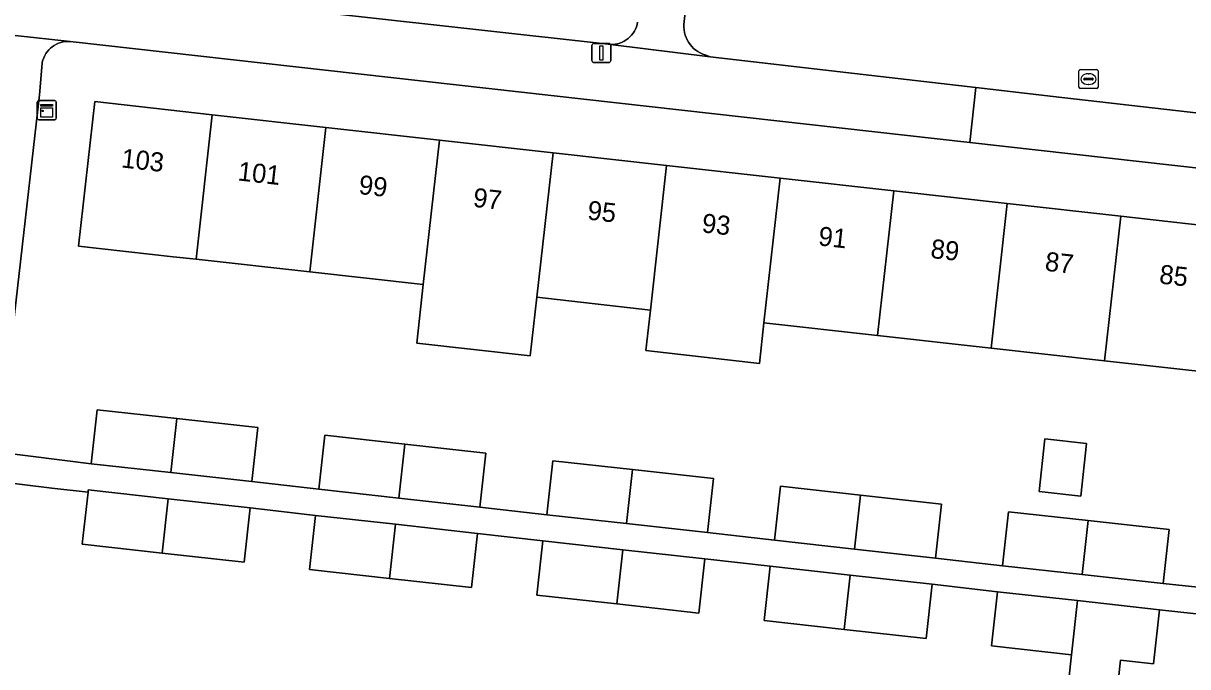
# Model space of a CAD drawing. Extents: x 161928 to 163071, y 386474 to 387428.
# Drawn here: x 162431.4 to 162492.6, y 387206.9 to 387240.7 of the extents above; entities that cross this region are included whole.
import ezdxf

# ---------------------------------------------------------------- set-up
doc = ezdxf.new("R2010")
doc.units = 0
for name, color, linetype in [('IMGEO_Erf', 7, 'Continuous'), ('IMGEO_Groenvoorziening', 7, 'Continuous'), ('IMGEO_Kast', 7, 'Continuous'), ('IMGEO_Lichtmast', 7, 'Continuous'), ('IMGEO_Muur', 7, 'Continuous'), ('IMGEO_Pand', 7, 'Continuous'), ('IMGEO_Pand_nummerreeks', 7, 'Continuous'), ('IMGEO_Parkeervlak_open', 7, 'Continuous'), ('IMGEO_Rioolput', 7, 'Continuous'), ('IMGEO_Voetpad_open', 7, 'Continuous')]:
    doc.layers.add(name, color=color, linetype=linetype)

msp = doc.modelspace()

# ---------------------------------------------------------------- linework, layer by layer
at = {"layer": 'IMGEO_Erf'}
for points in [[(162497.201, 387232.647), (162481.131, 387234.449), (162433.889, 387239.746), (162433.765, 387239.75), (162433.641, 387239.743), (162433.518, 387239.725), (162433.397, 387239.695), (162433.279, 387239.656), (162433.166, 387239.605), (162433.057, 387239.545), (162432.954, 387239.476), (162432.857, 387239.397), (162432.769, 387239.31), (162432.688, 387239.216), (162432.616, 387239.115), (162432.553, 387239.007), (162432.5, 387238.895), (162432.457, 387238.778), (162432.425, 387238.658), (162432.417, 387238.617), (162432.274, 387236.953), (162430.125, 387218.189), (162434.988, 387217.584), (162435.303, 387220.42), (162439.497, 387219.954), (162443.751, 387219.481), (162443.436, 387216.645), (162446.951, 387216.246), (162447.266, 387219.082), (162451.46, 387218.616), (162455.714, 387218.143), (162455.399, 387215.307), (162458.914, 387214.907), (162459.229, 387217.743), (162463.423, 387217.277), (162467.677, 387216.804), (162467.362, 387213.968), (162470.877, 387213.569), (162471.192, 387216.405), (162475.386, 387215.939), (162479.64, 387215.466), (162479.325, 387212.63), (162482.84, 387212.232), (162483.155, 387215.068), (162487.349, 387214.602), (162491.603, 387214.129), (162491.288, 387211.293), (162494.769, 387210.925)], [(162494.386, 387222.297), (162488.21, 387222.987), (162482.247, 387223.654), (162476.284, 387224.321), (162470.321, 387224.987), (162470.083, 387222.856), (162464.121, 387223.523), (162464.359, 387225.654), (162458.396, 387226.321), (162458.052, 387223.246), (162452.089, 387223.913), (162452.433, 387226.987), (162446.47, 387227.654), (162440.507, 387228.321), (162439.304, 387228.455), (162434.334, 387229.011), (162435.182, 387236.598), (162441.356, 387235.908), (162447.319, 387235.241), (162453.282, 387234.574), (162459.245, 387233.908), (162465.208, 387233.241), (162471.17, 387232.574), (162477.133, 387231.908), (162483.096, 387231.241), (162489.059, 387230.574), (162495.234, 387229.884)], [(162486.474, 387207.556), (162482.275, 387208.023), (162482.591, 387210.868), (162479.159, 387211.258), (162478.843, 387208.413), (162474.538, 387208.891), (162470.338, 387209.358), (162470.654, 387212.203), (162467.223, 387212.593), (162466.907, 387209.748), (162462.601, 387210.226), (162458.402, 387210.693), (162458.718, 387213.538), (162455.286, 387213.929), (162454.97, 387211.084), (162450.665, 387211.562), (162446.465, 387212.029), (162446.781, 387214.874), (162443.35, 387215.264), (162443.034, 387212.419), (162438.729, 387212.897), (162434.529, 387213.364), (162434.832, 387216.095), (162432.928, 387216.307), (162429.934, 387216.666)], [(162494.621, 387209.531), (162491.096, 387209.923), (162490.78, 387207.078), (162489.048, 387207.27), (162488.608, 387203.274), (162486.034, 387203.557), (162486.474, 387207.556)]]:
    msp.add_lwpolyline(points, dxfattribs=at)
msp.add_lwpolyline([(162487.261, 387218.648), (162486.952, 387215.89), (162484.764, 387216.135), (162485.072, 387218.893)], close=True, dxfattribs=at)
at = {"layer": 'IMGEO_Groenvoorziening'}
msp.add_lwpolyline([(162466.957, 387248.142), (162466.116, 387240.647), (162466.114, 387240.506), (162466.124, 387240.366), (162466.147, 387240.228), (162466.182, 387240.091), (162466.229, 387239.959), (162466.288, 387239.831), (162466.358, 387239.709), (162466.439, 387239.594), (162466.529, 387239.487), (162466.629, 387239.388), (162466.737, 387239.298), (162466.853, 387239.218), (162466.976, 387239.149), (162467.104, 387239.092), (162467.236, 387239.046), (162467.27, 387239.036), (162467.498, 387238.94), (162481.454, 387237.332), (162485.512, 387236.864), (162496.053, 387235.653)], dxfattribs=at)
at = {"layer": 'IMGEO_Kast'}
for p, q in [((162432.164, 387235.72), (162432.164, 387236.561)), ((162432.164, 387236.561), (162432.164, 387235.72)), ((162432.239, 387236.645), (162433.08, 387236.645)), ((162433.08, 387236.645), (162432.239, 387236.645)), ((162433.164, 387236.57), (162433.164, 387235.729)), ((162433.164, 387235.729), (162433.164, 387236.57)), ((162433.089, 387235.645), (162432.248, 387235.645)), ((162432.248, 387235.645), (162433.089, 387235.645))]:
    msp.add_line(p, q, dxfattribs=at)
for points in [[(162432.359, 387236.435), (162432.959, 387236.435), (162432.959, 387236.35), (162432.359, 387236.35), (162432.359, 387236.435)], [(162432.359, 387236.26), (162432.959, 387236.26), (162432.959, 387235.771), (162432.359, 387235.771), (162432.359, 387236.26)]]:
    msp.add_lwpolyline(points, dxfattribs=at)
msp.add_circle((162432.443, 387236.109), 0.0377, dxfattribs=at)
for centre, start, end in [((162432.242, 387236.567), 92.4484, 184.28452), ((162432.242, 387236.567), 92.4484, 184.28452), ((162433.086, 387236.567), 2.4484, 94.28452), ((162433.086, 387236.567), 2.4484, 94.28452), ((162432.242, 387235.723), 182.4484, 274.28452), ((162432.242, 387235.723), 182.4484, 274.28452), ((162433.086, 387235.723), 272.4484, 4.28452), ((162433.086, 387235.723), 272.4484, 4.28452)]:
    msp.add_arc(centre, 0.0779, start, end, dxfattribs=at)
at = {"layer": 'IMGEO_Lichtmast'}
for p, q in [((162461.388, 387239.648), (162462.178, 387239.648)), ((162462.178, 387239.648), (162461.388, 387239.648)), ((162461.288, 387238.748), (162461.288, 387239.548)), ((162461.288, 387239.548), (162461.288, 387238.748)), ((162462.278, 387239.548), (162462.278, 387238.748)), ((162462.278, 387238.748), (162462.278, 387239.548)), ((162462.178, 387238.648), (162461.388, 387238.648)), ((162461.388, 387238.648), (162462.178, 387238.648))]:
    msp.add_line(p, q, dxfattribs=at)
msp.add_lwpolyline([(162461.708, 387239.523), (162461.858, 387239.523), (162461.858, 387238.773), (162461.708, 387238.773), (162461.708, 387239.523)], dxfattribs=at)
for centre, start, end in [((162461.388, 387239.548), 90, 180), ((162461.388, 387239.548), 90, 180), ((162462.178, 387239.548), 0, 90), ((162462.178, 387239.548), 360, 90), ((162461.388, 387238.748), 180, 270), ((162461.388, 387238.748), 180, 270), ((162462.178, 387238.748), 270, 0), ((162462.178, 387238.748), 270, 0)]:
    msp.add_arc(centre, 0.1, start, end, dxfattribs=at)
at = {"layer": 'IMGEO_Muur'}
msp.add_lwpolyline([(162430.125, 387218.189), (162432.274, 387236.953)], dxfattribs=at)
at = {"layer": 'IMGEO_Pand'}
for points in [[(162441.356, 387235.908), (162435.182, 387236.598), (162434.334, 387229.011), (162439.304, 387228.455), (162440.507, 387228.321)], [(162447.319, 387235.241), (162441.356, 387235.908), (162440.507, 387228.321), (162446.47, 387227.654)], [(162446.47, 387227.654), (162452.433, 387226.987), (162453.282, 387234.574), (162447.319, 387235.241)], [(162459.245, 387233.908), (162453.282, 387234.574), (162452.433, 387226.987), (162452.089, 387223.913), (162458.052, 387223.246), (162458.396, 387226.321)], [(162465.208, 387233.241), (162459.245, 387233.908), (162458.396, 387226.321), (162464.359, 387225.654)], [(162471.17, 387232.574), (162465.208, 387233.241), (162464.359, 387225.654), (162464.121, 387223.523), (162470.083, 387222.856), (162470.321, 387224.987)], [(162477.133, 387231.908), (162471.17, 387232.574), (162470.321, 387224.987), (162476.284, 387224.321)], [(162476.284, 387224.321), (162482.247, 387223.654), (162483.096, 387231.241), (162477.133, 387231.908)], [(162482.247, 387223.654), (162488.21, 387222.987), (162489.059, 387230.574), (162483.096, 387231.241)], [(162489.059, 387230.574), (162488.21, 387222.987), (162494.386, 387222.297), (162496.021, 387222.113), (162496.535, 387226.705), (162494.899, 387226.888), (162495.234, 387229.884)], [(162439.497, 387219.954), (162435.303, 387220.42), (162434.988, 387217.584), (162439.18, 387217.118)], [(162439.18, 387217.118), (162443.436, 387216.645), (162443.751, 387219.481), (162439.497, 387219.954)], [(162447.266, 387219.082), (162446.951, 387216.246), (162451.143, 387215.78), (162451.46, 387218.616)], [(162487.261, 387218.648), (162485.072, 387218.893), (162484.764, 387216.135), (162486.952, 387215.89)], [(162455.399, 387215.307), (162455.714, 387218.143), (162451.46, 387218.616), (162451.143, 387215.78)], [(162459.229, 387217.743), (162458.914, 387214.907), (162463.106, 387214.441), (162463.423, 387217.277)], [(162467.362, 387213.968), (162467.677, 387216.804), (162463.423, 387217.277), (162463.106, 387214.441)], [(162471.192, 387216.405), (162470.877, 387213.569), (162475.069, 387213.103), (162475.386, 387215.939)], [(162439.041, 387215.743), (162434.845, 387216.209), (162434.832, 387216.095), (162434.529, 387213.364), (162438.729, 387212.897)], [(162438.729, 387212.897), (162443.034, 387212.419), (162443.35, 387215.264), (162439.041, 387215.743)], [(162479.325, 387212.63), (162479.64, 387215.466), (162475.386, 387215.939), (162475.069, 387213.103)], [(162446.781, 387214.874), (162446.465, 387212.029), (162450.665, 387211.562), (162450.977, 387214.408)], [(162483.155, 387215.068), (162482.84, 387212.232), (162487.032, 387211.766), (162487.349, 387214.602)], [(162491.288, 387211.293), (162491.603, 387214.129), (162487.349, 387214.602), (162487.032, 387211.766)], [(162454.97, 387211.084), (162455.286, 387213.929), (162450.977, 387214.408), (162450.665, 387211.562)], [(162458.718, 387213.538), (162458.402, 387210.693), (162462.601, 387210.226), (162462.914, 387213.072)], [(162466.907, 387209.748), (162467.223, 387212.593), (162462.914, 387213.072), (162462.601, 387210.226)], [(162470.654, 387212.203), (162470.338, 387209.358), (162474.538, 387208.891), (162474.85, 387211.737)], [(162478.843, 387208.413), (162479.159, 387211.258), (162474.85, 387211.737), (162474.538, 387208.891)], [(162482.591, 387210.868), (162482.275, 387208.023), (162486.474, 387207.556), (162486.787, 387210.402)], [(162491.096, 387209.923), (162486.787, 387210.402), (162486.474, 387207.556), (162486.034, 387203.557), (162488.608, 387203.274), (162489.048, 387207.27), (162490.78, 387207.078)]]:
    msp.add_lwpolyline(points, close=True, dxfattribs=at)
at = {"layer": 'IMGEO_Parkeervlak_open'}
msp.add_lwpolyline([(162434.814, 387242.652), (162462.133, 387239.607), (162462.258, 387239.597), (162462.384, 387239.599), (162462.509, 387239.611), (162462.632, 387239.635), (162462.753, 387239.669), (162462.87, 387239.715), (162462.983, 387239.77), (162463.09, 387239.836), (162463.191, 387239.91), (162463.285, 387239.994), (162463.371, 387240.085), (162463.449, 387240.184), (162463.517, 387240.29), (162463.576, 387240.401), (162463.624, 387240.516), (162463.662, 387240.636), (162463.689, 387240.759)], dxfattribs=at)
at = {"layer": 'IMGEO_Rioolput'}
for p, q in [((162486.86, 387237.35), (162486.86, 387238.202)), ((162486.935, 387238.276), (162487.787, 387238.276)), ((162487.119, 387237.77), (162487.119, 387237.782)), ((162487.557, 387237.733), (162487.159, 387237.733)), ((162487.162, 387237.819), (162487.56, 387237.819)), ((162487.348, 387238.056), (162487.373, 387238.056)), ((162487.603, 387237.782), (162487.603, 387237.77)), ((162487.861, 387238.202), (162487.861, 387237.35)), ((162487.787, 387237.276), (162486.935, 387237.276)), ((162487.371, 387237.496), (162487.346, 387237.496))]:
    msp.add_line(p, q, dxfattribs=at)
for points in [[(162486.86, 387237.35), (162486.86, 387238.202)], [(162486.935, 387238.276), (162487.787, 387238.276)], [(162487.861, 387238.202), (162487.861, 387237.35)], [(162487.787, 387237.276), (162486.935, 387237.276)]]:
    msp.add_lwpolyline(points, dxfattribs=at)
for centre, radius, start, end in [((162486.937, 387238.2), 0.0765, 91.55205, 178.44795), ((162486.937, 387238.2), 0.0765, 91.55205, 178.44795), ((162487.159, 387237.779), 0.0403, 85.87752, 175.75265), ((162487.156, 387237.769), 0.0366, 178.93798, 274.71019), ((162487.56, 387237.776), 0.043, 264.86636, 352.45326), ((162487.564, 387237.781), 0.0386, 1.73085, 96.63898), ((162487.785, 387238.2), 0.0765, 1.55205, 88.44795), ((162487.785, 387238.2), 0.0765, 1.55205, 88.44795), ((162486.937, 387237.352), 0.0765, 181.55205, 268.44795), ((162486.937, 387237.352), 0.0765, 181.55205, 268.44795), ((162487.785, 387237.352), 0.0765, 271.55205, 358.44795), ((162487.785, 387237.352), 0.0765, 271.55205, 358.44795)]:
    msp.add_arc(centre, radius, start, end, dxfattribs=at)
for centre, major_axis, ratio, start_param, end_param in [((162487.347, 387237.776), (-0.387, 0.002), 0.722429, 4.712389, 7.853982), ((162487.372, 387237.776), (-0.39, 0.002), 0.717154, 1.570796, 4.712389)]:
    msp.add_ellipse(centre, major_axis=major_axis, ratio=ratio, start_param=start_param, end_param=end_param, dxfattribs=at)
at = {"layer": 'IMGEO_Voetpad_open'}
for points in [[(162463.689, 387240.759), (162463.662, 387240.636), (162463.624, 387240.516), (162463.576, 387240.401), (162463.517, 387240.29), (162463.449, 387240.184), (162463.371, 387240.085), (162463.285, 387239.994), (162463.191, 387239.91), (162463.09, 387239.836), (162462.983, 387239.77), (162462.87, 387239.715), (162462.753, 387239.669), (162462.632, 387239.635), (162462.509, 387239.611), (162462.384, 387239.599), (162462.258, 387239.597), (162467.498, 387238.94), (162467.27, 387239.036), (162467.236, 387239.046), (162467.104, 387239.092), (162466.976, 387239.149), (162466.853, 387239.218), (162466.737, 387239.298), (162466.629, 387239.388), (162466.529, 387239.487), (162466.439, 387239.594), (162466.358, 387239.709), (162466.288, 387239.831), (162466.229, 387239.959), (162466.182, 387240.091), (162466.147, 387240.228), (162466.124, 387240.366), (162466.114, 387240.506), (162466.116, 387240.647), (162466.957, 387248.142)], [(162427.129, 387240.486), (162433.889, 387239.746), (162481.131, 387234.449), (162481.454, 387237.332), (162467.498, 387238.94), (162462.258, 387239.597), (162462.133, 387239.607), (162434.814, 387242.652)], [(162429.934, 387216.666), (162430.125, 387218.189), (162432.274, 387236.953), (162432.417, 387238.617), (162432.425, 387238.658), (162432.457, 387238.778), (162432.5, 387238.895), (162432.553, 387239.007), (162432.616, 387239.115), (162432.688, 387239.216), (162432.769, 387239.31), (162432.857, 387239.397), (162432.954, 387239.476), (162433.057, 387239.545), (162433.166, 387239.605), (162433.279, 387239.656), (162433.397, 387239.695), (162433.518, 387239.725), (162433.641, 387239.743), (162433.765, 387239.75), (162433.889, 387239.746), (162427.129, 387240.486)], [(162496.053, 387235.653), (162485.512, 387236.864), (162481.454, 387237.332), (162481.131, 387234.449), (162497.201, 387232.647), (162500.702, 387232.254), (162548.541, 387226.878)], [(162494.769, 387210.925), (162491.288, 387211.293), (162487.032, 387211.766), (162482.84, 387212.232), (162479.325, 387212.63), (162475.069, 387213.103), (162470.877, 387213.569), (162467.362, 387213.968), (162463.106, 387214.441), (162458.914, 387214.907), (162455.399, 387215.307), (162451.143, 387215.78), (162446.951, 387216.246), (162443.436, 387216.645), (162439.18, 387217.118), (162434.988, 387217.584), (162430.125, 387218.189)], [(162429.934, 387216.666), (162432.928, 387216.307), (162434.832, 387216.095), (162434.845, 387216.209), (162439.041, 387215.743), (162443.35, 387215.264), (162446.781, 387214.874), (162450.977, 387214.408), (162455.286, 387213.929), (162458.718, 387213.538), (162462.914, 387213.072), (162467.223, 387212.593), (162470.654, 387212.203), (162474.85, 387211.737), (162479.159, 387211.258), (162482.591, 387210.868), (162486.787, 387210.402), (162491.096, 387209.923), (162494.621, 387209.531)]]:
    msp.add_lwpolyline(points, dxfattribs=at)

# ---------------------------------------------------------------- texts
at = {"layer": 'IMGEO_Pand_nummerreeks'}
for s, rotation, p in [('103', 353.62065, (162436.54, 387233.145)), ('101', 353.62065, (162442.659, 387232.461)), ('99', 353.62065, (162449.01, 387231.751)), ('97', 353.62298, (162455.015, 387231.08)), ('95', 353.62065, (162461.02, 387230.409)), ('93', 353.62298, (162467.025, 387229.737)), ('91', 353.62065, (162473.143, 387229.054)), ('89', 353.62065, (162479.036, 387228.394)), ('87', 353.62065, (162485.041, 387227.723)), ('85', 353.62065, (162491.046, 387227.052))]:
    msp.add_text(s, height=1, rotation=rotation, dxfattribs=at).set_placement(p)

doc.saveas('drawing.dxf')
